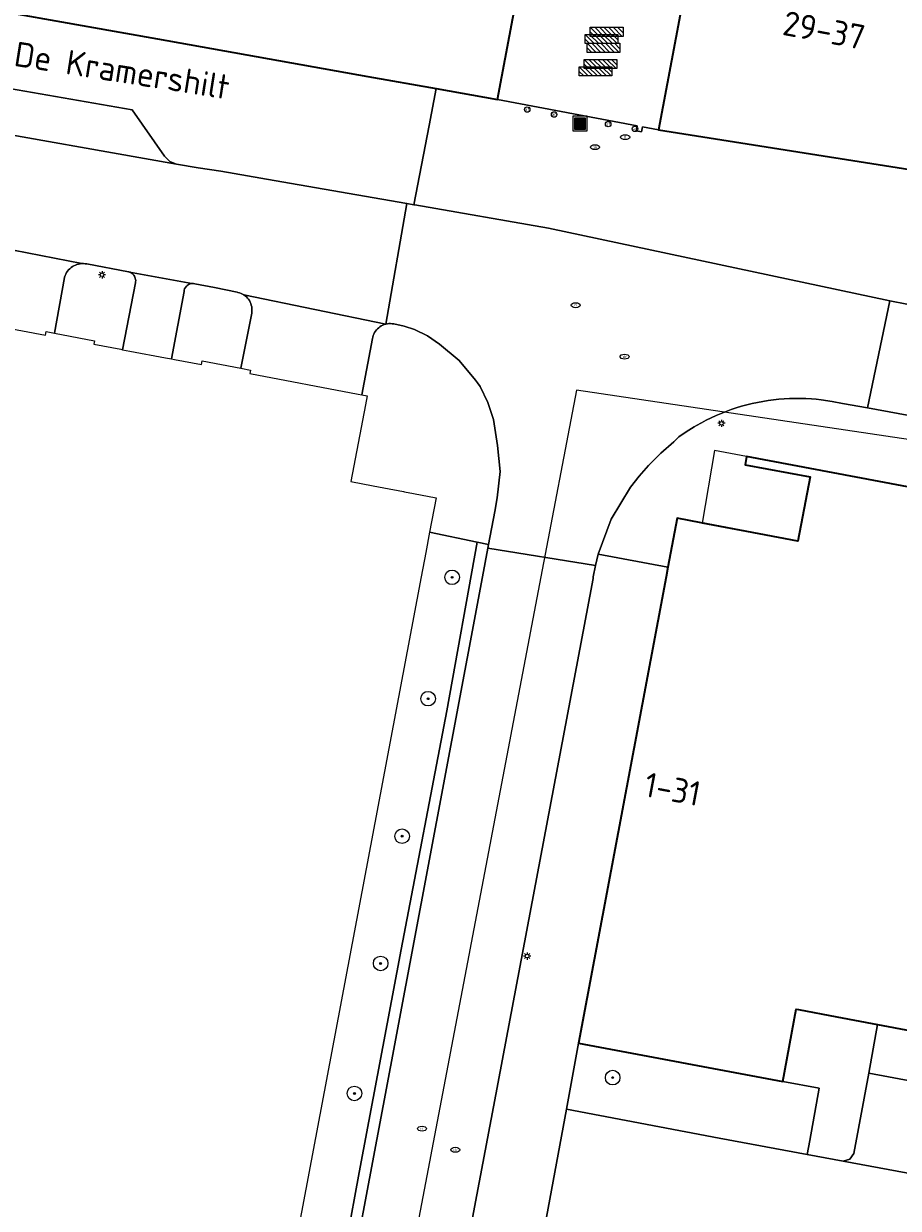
# Model space of a CAD drawing. Header units: metres. Extents: x 152610 to 160096, y 456114 to 462495.
# Tile 347 of 656: x 157721 to 157769, y 459965 to 460030. Entities that reach past the tile are written whole.
import ezdxf
from ezdxf.enums import TextEntityAlignment as Align

# ---------------------------------------------------------------- set-up
doc = ezdxf.new("R2010")
doc.units = ezdxf.units.M
doc.header["$LTSCALE"] = 0.5
doc.layers.get('0').update_dxf_attribs({"linetype": 'CONTINUOUS'})
for name, color, linetype, lineweight in [('B-PV-GR-BEPLANTING_CULTUUR_BODEMBEDEKKER-GV', 251, 'CONTINUOUS', 18), ('B-PV-GR-BEPLANTING_CULTUUR_HEESTERS-GV', 251, 'CONTINUOUS', 18), ('B-PV-GR-BOOM-S', 251, 'CONTINUOUS', 25), ('B-PV-GR-HAAG-GV', 251, 'CONTINUOUS', 13), ('B-PV-IE-MEUBILAIR-S', 251, 'CONTINUOUS', 25), ('B-PV-IE-MEUBILAIR_WEGMEUBILAIR-S', 251, 'CONTINUOUS', 25), ('B-PV-IE-MEUBILAIR_WEGMEUBILAIR_AFVALBAK-S', 251, 'CONTINUOUS', 25), ('B-PV-KW-KUNSTWERK_DUIKER-G', 251, 'CONTINUOUS', 18), ('B-PV-OG-BEBOUWING-GV', 6, 'CONTINUOUS', 35), ('B-PV-OG-BEBOUWING-T18', 1, 'CONTINUOUS', 18), ('B-PV-OG-BEBOUWING_OVERBOUWING-GV', 251, 'CONTINUOUS', 18), ('B-PV-OG-TOPOGRAFIE-T18', 1, 'CONTINUOUS', 18), ('B-PV-VH-ONVERHARD_ZAND-GV', 251, 'CONTINUOUS', 18), ('B-PV-VH-OPENVERHARDING_BETONSTRAATSTEEN-GV', 251, 'CONTINUOUS', 18), ('B-PV-VH-OPENVERHARDING_TEGEL-GV', 251, 'CONTINUOUS', 18)]:
    doc.layers.add(name, color=color, linetype=linetype, lineweight=lineweight)
doc.styles.add('NLCS-ISO', font='NLCS-ISO.ttf')
doc.styles.add('NLCS-ISO-M750-T18', font='NLCS-ISO.ttf', dxfattribs={"height": 1.35})

# ---------------------------------------------------------------- blocks, each defined once
blk = doc.blocks.new('SIE-WEG_AFVALBAK-SO')
h = blk.add_hatch(color=256)
h.dxf.hatch_style = 1
h.paths.add_polyline_path([(-1.5, -1.5), (1.5, -1.5), (1.5, 1.5), (-1.5, 1.5)])
for points in [[(-2, -2), (2, -2), (2, 2), (-2, 2)], [(-1.5, -1.5), (1.5, -1.5), (1.5, 1.5), (-1.5, 1.5)]]:
    blk.add_lwpolyline(points, close=True)
blk = doc.blocks.new('SIE-MEUBILAIR_PAAL_LICHTMAST-SO')
for points in [[(-0.62, 0), (-1, 0)], [(-0.71, 0.71), (-0.44, 0.44)], [(0, 1), (0, 0.62)], [(0.44, 0.44), (0.71, 0.71)], [(1, 0), (0.62, 0)], [(-0.71, -0.71), (-0.44, -0.44)], [(0, -0.62), (0, -1)], [(0.44, -0.44), (0.71, -0.71)]]:
    blk.add_lwpolyline(points)
blk.add_circle((0, 0), 0.5)
blk = doc.blocks.new('SIE-MEUBILAIR_PAAL_AFSLUITPAAL-SO')
blk.add_circle((0, 0), 0.75)
at = {"style": 'NLCS-ISO'}
blk.add_text('af', height=0.75, dxfattribs=at).set_placement((0, 0.05), align=Align.MIDDLE_CENTER)
blk = doc.blocks.new('SIE-MEUBILAIR_PUT_DRAINAGEPUT-SO')
blk.add_ellipse((0, 0), major_axis=(1.25, 0), ratio=0.54)
at = {"style": 'NLCS-ISO'}
blk.add_text('dr', height=0.75, dxfattribs=at).set_placement((0.03, 0), align=Align.MIDDLE_CENTER)
blk = doc.blocks.new('SIE-MEUBILAIR_PUT_RIOOLPUT-SO')
blk.add_ellipse((0, 0), major_axis=(1.25, 0), ratio=0.54)
at = {"style": 'NLCS-ISO'}
blk.add_text('ri', height=0.75, dxfattribs=at).set_placement((-0.04, 0.07), align=Align.MIDDLE_CENTER)
blk = doc.blocks.new('SIE-MEUBILAIR_PUT_BRANDKRAAN-SO')
blk.add_ellipse((0, 0), major_axis=(1.25, 0), ratio=0.54)
at = {"style": 'NLCS-ISO'}
blk.add_text('bk', height=0.75, dxfattribs=at).set_placement((0.03, 0), align=Align.MIDDLE_CENTER)
blk = doc.blocks.new('SIE-WEG_FIETSREK-SO')
for p, q in [((-4.5, 1.25), (-2, -1.25)), ((-4.5, 0), (-3.25, -1.25)), ((-3.25, 1.25), (-0.75, -1.25)), ((-2, 1.25), (0.5, -1.25)), ((-0.75, 1.25), (1.75, -1.25)), ((0.5, 1.25), (3, -1.25)), ((1.76, 1.25), (4.26, -1.25)), ((3.01, 1.25), (4.5, -0.24)), ((4.26, 1.25), (4.5, 1.01))]:
    blk.add_line(p, q)
at = {"flags": 128}
blk.add_lwpolyline([(4.51, -1.25), (-4.51, -1.25), (-4.51, 1.25), (4.51, 1.25), (4.51, -1.25)], close=True, dxfattribs=at)
blk = doc.blocks.new('SGR-BOOM_GBKN-SO')
at = {"linetype": 'ByBlock', "lineweight": 18}
h = blk.add_hatch(color=0, dxfattribs=at)
h.dxf.hatch_style = 1
edge = h.paths.add_edge_path()
edge.add_arc((0, 0), 0.25, 0, 360)
at = {"color": 0, "linetype": 'ByBlock', "lineweight": 18}
for radius in [2, 0.25]:
    blk.add_circle((0, 0), radius, dxfattribs=at)
at = {"color": 0, "linetype": 'ByBlock', "lineweight": 18, "style": 'NLCS-ISO'}
blk.add_attdef('SOORT', (2.5, 0), '', height=1.5, dxfattribs=at)

msp = doc.modelspace()

# ---------------------------------------------------------------- linework, layer by layer
at = {"layer": 'B-PV-GR-BEPLANTING_CULTUUR_BODEMBEDEKKER-GV', "flags": 128}
msp.add_lwpolyline([(157745.53, 460001.909), (157742.914, 460002.455), (157742.706, 460001.347), (157742.452, 460000), (157729.079, 459929.018), (157728.514, 459926.021), (157728.71, 459925.984), (157731.331, 459926.496), (157732.787, 459934.21), (157735.031, 459946.122), (157737.021, 459956.228), (157739.048, 459967.309), (157741.364, 459979.545), (157743.861, 459992.647)], close=True, dxfattribs=at)
at = {"layer": 'B-PV-GR-BEPLANTING_CULTUUR_HEESTERS-GV', "flags": 128}
msp.add_lwpolyline([(157776.743, 459973.704), (157767.504, 459975.44), (157767.027, 459972.77), (157779.282, 459970.485)], dxfattribs=at)
msp.add_lwpolyline([(157762.299, 459972.317), (157751.095, 459974.422), (157750.426, 459970.788), (157758.816, 459969.201), (157763.641, 459968.3), (157763.784, 459969.07), (157764.307, 459971.94)], close=True, dxfattribs=at)
at = {"layer": 'B-PV-GR-HAAG-GV', "flags": 128}
msp.add_lwpolyline([(157746.152, 460001.78), (157745.53, 460001.909), (157743.861, 459992.647), (157741.364, 459979.545), (157739.048, 459967.309), (157737.021, 459956.228), (157735.031, 459946.122), (157732.787, 459934.21), (157731.331, 459926.496), (157731.962, 459926.619), (157732.225, 459926.67), (157734.878, 459941.597), (157737.707, 459956.878), (157740.761, 459973.114), (157745.817, 460000), (157746.114, 460001.582)], close=True, dxfattribs=at)
at = {"layer": 'B-PV-KW-KUNSTWERK_DUIKER-G', "flags": 128}
for points in [[(157833.215, 460025.061), (157824.757, 460019.094), (157812.228, 460009.443), (157802.401, 460002.607), (157750.975, 460010.24), (157749.024, 460000)], [(157749.024, 460000), (157733.536, 459918.705)]]:
    msp.add_lwpolyline(points, dxfattribs=at)
at = {"layer": 'B-PV-OG-BEBOUWING-GV', "flags": 128}
for points in [[(157758.752, 460041.923), (157755.487, 460024.539), (157774.829, 460021.486)], [(157714.734, 460031.88), (157727.981, 460029.519), (157739.531, 460027.46), (157743.279, 460026.792), (157746.65, 460026.192), (157747.719, 460031.933)]]:
    msp.add_lwpolyline(points, dxfattribs=at)
msp.add_lwpolyline([(157782.152, 460002.496), (157760.314, 460006.598), (157760.231, 460006.156), (157763.798, 460005.486), (157763.137, 460001.967), (157757.82, 460002.966), (157756.503, 460003.214), (157755.998, 460000.528), (157755.899, 460000), (157751.095, 459974.422), (157762.299, 459972.317), (157763.043, 459976.278), (157763.17, 459976.254), (157765.263, 459975.861), (157767.504, 459975.44), (157776.743, 459973.704), (157776.826, 459974.146), (157776.541, 459974.2), (157781.364, 459999.874), (157781.388, 460000), (157781.784, 460002.107), (157782.069, 460002.054)], close=True, dxfattribs=at)
at = {"layer": 'B-PV-OG-BEBOUWING_OVERBOUWING-GV', "flags": 128}
msp.add_lwpolyline([(157760.314, 460006.598), (157758.558, 460006.928), (157757.871, 460002.956), (157763.137, 460001.967), (157763.798, 460005.486), (157760.231, 460006.156)], close=True, dxfattribs=at)
at = {"layer": 'B-PV-VH-ONVERHARD_ZAND-GV', "flags": 128}
msp.add_lwpolyline([(157746.152, 460001.78), (157745.53, 460001.909), (157743.861, 459992.647), (157741.364, 459979.545), (157739.048, 459967.309), (157737.021, 459956.228), (157735.031, 459946.122), (157732.787, 459934.21), (157731.331, 459926.496), (157731.962, 459926.619), (157732.225, 459926.67), (157734.878, 459941.597), (157737.707, 459956.878), (157740.761, 459973.114), (157745.817, 460000), (157746.114, 460001.582)], close=True, dxfattribs=at)
at = {"layer": 'B-PV-VH-OPENVERHARDING_BETONSTRAATSTEEN-GV', "flags": 128}
for points in [[(157747.719, 460031.933), (157746.65, 460026.192), (157754.301, 460024.761), (157754.249, 460024.47), (157754.55, 460024.415), (157754.602, 460024.705), (157755.487, 460024.539), (157758.752, 460041.923)], [(157717.03, 460024.774), (157729.021, 460022.648), (157728.652, 460022.803), (157728.37, 460023.087), (157726.586, 460025.626), (157706.378, 460029.142)], [(157774.829, 460021.486), (157755.487, 460024.539), (157754.602, 460024.705), (157754.55, 460024.415), (157754.249, 460024.47), (157754.301, 460024.761), (157746.65, 460026.192), (157743.279, 460026.792), (157742.888, 460024.772), (157742.045, 460020.423), (157742.103, 460020.413), (157749.439, 460019.135), (157768.177, 460015.145), (157769.109, 460014.968)], [(157715.552, 460018.81), (157723.826, 460017.192), (157723.917, 460017.193), (157724.008, 460017.186), (157724.098, 460017.171), (157726.395, 460016.746), (157726.416, 460016.74), (157726.446, 460016.729), (157729.872, 460016.094), (157729.903, 460016.096), (157729.964, 460016.094), (157730.025, 460016.083), (157731.107, 460015.874), (157732.348, 460015.624), (157732.397, 460015.614), (157732.483, 460015.591), (157732.566, 460015.56), (157732.646, 460015.522), (157732.722, 460015.477), (157740.512, 460013.874), (157741.665, 460020.489), (157734.379, 460021.759), (157731.453, 460022.256), (157730.218, 460022.449), (157729.021, 460022.648), (157717.03, 460024.774)], [(157715.896, 460014.386), (157721.832, 460013.268), (157721.869, 460013.465), (157722.331, 460013.378), (157722.879, 460016.436), (157722.883, 460016.451), (157722.913, 460016.537), (157722.951, 460016.62), (157722.995, 460016.7), (157723.046, 460016.775), (157723.104, 460016.846), (157723.168, 460016.911), (157723.237, 460016.971), (157723.311, 460017.024), (157723.39, 460017.071), (157723.472, 460017.11), (157723.557, 460017.142), (157723.645, 460017.167), (157723.735, 460017.183), (157723.826, 460017.192), (157715.552, 460018.81)], [(157769.109, 460014.968), (157768.177, 460015.145), (157766.948, 460009.269), (157770.32, 460008.662)], [(157743.655, 459956.174), (157745.382, 459965.41), (157746.558, 459971.604), (157747.025, 459974.117), (157751.891, 459999.92), (157751.896, 459999.96), (157751.903, 460000), (157752.014, 460000.619), (157746.114, 460001.582), (157745.817, 460000), (157740.761, 459973.114), (157737.707, 459956.878)], [(157772.83, 459966.603), (157765.609, 459967.943), (157763.641, 459968.3), (157758.816, 459969.201), (157750.426, 459970.788), (157749.333, 459964.861)]]:
    msp.add_lwpolyline(points, dxfattribs=at)
for points in [[(157705.39, 460033.391), (157704.875, 460030.729), (157705.228, 460030.227), (157705.721, 460029.509), (157706.007, 460029.25), (157706.378, 460029.142), (157726.586, 460025.626), (157728.37, 460023.087), (157728.652, 460022.803), (157729.021, 460022.648), (157730.218, 460022.449), (157731.453, 460022.256), (157734.379, 460021.759), (157741.665, 460020.489), (157742.045, 460020.423), (157742.888, 460024.772), (157743.279, 460026.792), (157739.531, 460027.46), (157727.981, 460029.519), (157714.734, 460031.88), (157708.735, 460032.949), (157708.706, 460032.792), (157708.411, 460032.847)], [(157766.948, 460009.269), (157768.177, 460015.145), (157749.439, 460019.135), (157742.103, 460020.413), (157742.045, 460020.423), (157741.665, 460020.489), (157740.512, 460013.874), (157740.598, 460013.891), (157740.686, 460013.9), (157740.774, 460013.902), (157740.862, 460013.895), (157740.94, 460013.883), (157740.949, 460013.881), (157741.527, 460013.76), (157742.088, 460013.576), (157742.806, 460013.23), (157743.464, 460012.78), (157744.536, 460011.876), (157745.436, 460010.8), (157745.541, 460010.649), (157745.683, 460010.443), (157746.112, 460009.566), (157746.422, 460008.641), (157746.648, 460007.219), (157746.792, 460005.779), (157746.623, 460004.342), (157746.491, 460003.585), (157746.152, 460001.78), (157746.114, 460001.582), (157752.014, 460000.619), (157752.016, 460000.628), (157752.165, 460001.249), (157752.883, 460003.168), (157753.946, 460004.92), (157754.422, 460005.532), (157754.932, 460006.115), (157755.603, 460006.79), (157756.321, 460007.416), (157756.59, 460007.678), (157757.003, 460007.964), (157757.429, 460008.23), (157757.574, 460008.315), (157757.834, 460008.46), (157758.098, 460008.598), (157758.366, 460008.729), (157758.637, 460008.853), (157758.912, 460008.969), (157759.189, 460009.078), (157759.469, 460009.179), (157759.752, 460009.273), (157760.038, 460009.36), (157760.325, 460009.438), (157760.615, 460009.509), (157760.906, 460009.572), (157761.199, 460009.627), (157761.493, 460009.675), (157761.788, 460009.714), (157762.085, 460009.746), (157762.382, 460009.769), (157762.679, 460009.785), (157762.977, 460009.792), (157763.275, 460009.792), (157763.573, 460009.783), (157763.871, 460009.767), (157764.143, 460009.745), (157764.415, 460009.717), (157765.004, 460009.631), (157765.587, 460009.514)], [(157729.872, 460016.094), (157726.446, 460016.729), (157726.476, 460016.718), (157726.533, 460016.689), (157726.586, 460016.652), (157726.634, 460016.61), (157726.676, 460016.562), (157726.712, 460016.508), (157726.741, 460016.451), (157726.762, 460016.391), (157726.777, 460016.328), (157726.783, 460016.264), (157726.781, 460016.2), (157726.771, 460016.137), (157726.069, 460012.469), (157726.461, 460012.396), (157728.426, 460012.025), (157728.745, 460011.965), (157729.439, 460015.661), (157729.441, 460015.679), (157729.452, 460015.74), (157729.472, 460015.799), (157729.498, 460015.854), (157729.532, 460015.906), (157729.572, 460015.953), (157729.618, 460015.994), (157729.668, 460016.029), (157729.723, 460016.057), (157729.781, 460016.078), (157729.841, 460016.091)], [(157740.512, 460013.874), (157732.722, 460015.477), (157732.794, 460015.424), (157732.861, 460015.366), (157732.922, 460015.302), (157732.978, 460015.233), (157733.027, 460015.159), (157733.069, 460015.081), (157733.104, 460014.999), (157733.131, 460014.915), (157733.151, 460014.828), (157733.162, 460014.74), (157733.166, 460014.652), (157733.162, 460014.563), (157733.15, 460014.475), (157732.549, 460011.452), (157733.092, 460011.35), (157733.055, 460011.154), (157738.99, 460010.035), (157739.203, 460009.995), (157739.784, 460013.073), (157739.801, 460013.16), (157739.826, 460013.244), (157739.858, 460013.326), (157739.898, 460013.405), (157739.944, 460013.48), (157739.997, 460013.551), (157740.057, 460013.616), (157740.122, 460013.675), (157740.192, 460013.729), (157740.267, 460013.776), (157740.345, 460013.816), (157740.427, 460013.848)], [(157779.282, 459970.485), (157767.027, 459972.77), (157766.205, 459968.357), (157765.982, 459968.042), (157765.609, 459967.943), (157772.83, 459966.603), (157778.841, 459965.504), (157778.552, 459965.728), (157778.455, 459966.08)]]:
    msp.add_lwpolyline(points, close=True, dxfattribs=at)
at = {"layer": 'B-PV-VH-OPENVERHARDING_TEGEL-GV', "flags": 128}
for points in [[(157724.008, 460017.186), (157723.917, 460017.193), (157723.826, 460017.192), (157723.735, 460017.183), (157723.645, 460017.167), (157723.557, 460017.142), (157723.472, 460017.11), (157723.39, 460017.071), (157723.311, 460017.024), (157723.237, 460016.971), (157723.168, 460016.911), (157723.104, 460016.846), (157723.046, 460016.775), (157722.995, 460016.7), (157722.951, 460016.62), (157722.913, 460016.537), (157722.883, 460016.451), (157722.879, 460016.436), (157722.331, 460013.378), (157724.532, 460012.963), (157724.495, 460012.766), (157725.969, 460012.488), (157726.069, 460012.469), (157726.771, 460016.137), (157726.781, 460016.2), (157726.783, 460016.264), (157726.777, 460016.328), (157726.762, 460016.391), (157726.741, 460016.451), (157726.712, 460016.508), (157726.676, 460016.562), (157726.634, 460016.61), (157726.586, 460016.652), (157726.533, 460016.689), (157726.476, 460016.718), (157726.446, 460016.729), (157726.416, 460016.74), (157726.395, 460016.746), (157724.098, 460017.171)], [(157729.964, 460016.094), (157729.903, 460016.096), (157729.872, 460016.094), (157729.841, 460016.091), (157729.781, 460016.078), (157729.723, 460016.057), (157729.668, 460016.029), (157729.618, 460015.994), (157729.572, 460015.953), (157729.532, 460015.906), (157729.498, 460015.854), (157729.472, 460015.799), (157729.452, 460015.74), (157729.441, 460015.679), (157729.439, 460015.661), (157728.745, 460011.965), (157728.917, 460011.933), (157730.391, 460011.655), (157730.428, 460011.852), (157732.549, 460011.452), (157733.15, 460014.475), (157733.162, 460014.563), (157733.166, 460014.652), (157733.162, 460014.74), (157733.151, 460014.828), (157733.131, 460014.915), (157733.104, 460014.999), (157733.069, 460015.081), (157733.027, 460015.159), (157732.978, 460015.233), (157732.922, 460015.302), (157732.861, 460015.366), (157732.794, 460015.424), (157732.722, 460015.477), (157732.646, 460015.522), (157732.566, 460015.56), (157732.483, 460015.591), (157732.397, 460015.614), (157732.348, 460015.624), (157731.107, 460015.874), (157730.025, 460016.083)], [(157740.862, 460013.895), (157740.774, 460013.902), (157740.686, 460013.9), (157740.598, 460013.891), (157740.512, 460013.874), (157740.427, 460013.848), (157740.345, 460013.816), (157740.267, 460013.776), (157740.192, 460013.729), (157740.122, 460013.675), (157740.057, 460013.616), (157739.997, 460013.551), (157739.944, 460013.48), (157739.898, 460013.405), (157739.858, 460013.326), (157739.826, 460013.244), (157739.801, 460013.16), (157739.784, 460013.073), (157739.203, 460009.995), (157739.481, 460009.943), (157739.389, 460009.451), (157738.593, 460005.226), (157739.821, 460004.994), (157740.411, 460004.883), (157741.492, 460004.68), (157741.541, 460004.67), (157742.032, 460004.578), (157743.27, 460004.344), (157742.914, 460002.455), (157745.53, 460001.909), (157746.152, 460001.78), (157746.491, 460003.585), (157746.623, 460004.342), (157746.792, 460005.779), (157746.648, 460007.219), (157746.422, 460008.641), (157746.112, 460009.566), (157745.683, 460010.443), (157745.541, 460010.649), (157745.436, 460010.8), (157744.536, 460011.876), (157743.464, 460012.78), (157742.806, 460013.23), (157742.088, 460013.576), (157741.527, 460013.76), (157740.949, 460013.881), (157740.94, 460013.883)], [(157763.17, 459976.254), (157763.043, 459976.278), (157762.299, 459972.317), (157764.307, 459971.94), (157763.784, 459969.07), (157763.641, 459968.3), (157765.609, 459967.943), (157765.982, 459968.042), (157766.205, 459968.357), (157767.027, 459972.77), (157767.504, 459975.44), (157765.263, 459975.861)]]:
    msp.add_lwpolyline(points, close=True, dxfattribs=at)
for points in [[(157770.32, 460008.662), (157766.948, 460009.269), (157765.587, 460009.514), (157765.004, 460009.631), (157764.415, 460009.717), (157764.143, 460009.745), (157763.871, 460009.767), (157763.573, 460009.783), (157763.275, 460009.792), (157762.977, 460009.792), (157762.679, 460009.785), (157762.382, 460009.769), (157762.085, 460009.746), (157761.788, 460009.714), (157761.493, 460009.675), (157761.199, 460009.627), (157760.906, 460009.572), (157760.615, 460009.509), (157760.325, 460009.438), (157760.038, 460009.36), (157759.752, 460009.273), (157759.469, 460009.179), (157759.189, 460009.078), (157758.912, 460008.969), (157758.637, 460008.853), (157758.366, 460008.729), (157758.098, 460008.598), (157757.834, 460008.46), (157757.574, 460008.315), (157757.429, 460008.23), (157757.003, 460007.964), (157756.59, 460007.678), (157756.321, 460007.416), (157755.603, 460006.79), (157754.932, 460006.115), (157754.422, 460005.532), (157753.946, 460004.92), (157752.883, 460003.168), (157752.165, 460001.249), (157755.998, 460000.528), (157756.503, 460003.214), (157757.82, 460002.966), (157763.137, 460001.967), (157763.798, 460005.486), (157760.231, 460006.156), (157760.314, 460006.598), (157782.152, 460002.496)], [(157749.333, 459964.861), (157750.426, 459970.788), (157751.095, 459974.422), (157755.899, 460000), (157755.998, 460000.528), (157752.165, 460001.249), (157752.016, 460000.628), (157752.014, 460000.619), (157751.903, 460000), (157751.896, 459999.96), (157751.891, 459999.92), (157747.025, 459974.117), (157746.558, 459971.604), (157745.382, 459965.41), (157743.655, 459956.174)]]:
    msp.add_lwpolyline(points, dxfattribs=at)

# ---------------------------------------------------------------- block references
at = {"layer": 'B-PV-GR-BOOM-S', "xscale": 0.2, "yscale": 0.2, "zscale": 0.2}
for p in [(157744.15, 459999.977), (157742.833, 459993.316), (157741.406, 459985.771), (157740.229, 459978.789), (157752.965, 459972.523), (157738.792, 459971.653)]:
    msp.add_blockref('SGR-BOOM_GBKN-SO', p, dxfattribs=at)
at = {"layer": 'B-PV-IE-MEUBILAIR-S', "xscale": 0.2, "yscale": 0.2, "zscale": 0.2}
for name, p in [('SIE-MEUBILAIR_PAAL_AFSLUITPAAL-SO', (157748.274, 460025.646)), ('SIE-MEUBILAIR_PAAL_AFSLUITPAAL-SO', (157749.748, 460025.373)), ('SIE-MEUBILAIR_PAAL_AFSLUITPAAL-SO', (157752.717, 460024.848)), ('SIE-MEUBILAIR_PAAL_AFSLUITPAAL-SO', (157754.191, 460024.582)), ('SIE-MEUBILAIR_PUT_RIOOLPUT-SO', (157753.652, 460024.13)), ('SIE-MEUBILAIR_PUT_BRANDKRAAN-SO', (157751.992, 460023.582)), ('SIE-MEUBILAIR_PAAL_LICHTMAST-SO', (157724.935, 460016.579)), ('SIE-MEUBILAIR_PUT_RIOOLPUT-SO', (157750.938, 460014.908)), ('SIE-MEUBILAIR_PUT_DRAINAGEPUT-SO', (157753.616, 460012.084)), ('SIE-MEUBILAIR_PAAL_LICHTMAST-SO', (157758.932, 460008.427)), ('SIE-MEUBILAIR_PAAL_LICHTMAST-SO', (157748.269, 459979.194)), ('SIE-MEUBILAIR_PUT_RIOOLPUT-SO', (157742.503, 459969.72)), ('SIE-MEUBILAIR_PUT_DRAINAGEPUT-SO', (157744.327, 459968.564))]:
    msp.add_blockref(name, p, dxfattribs=at)
at = {"layer": 'B-PV-IE-MEUBILAIR_WEGMEUBILAIR-S', "xscale": 0.2, "yscale": 0.2, "zscale": 0.2}
for p in [(157752.635, 460029.911), (157752.352, 460029.513), (157752.464, 460029.031), (157752.023, 460027.737), (157752.298, 460028.143)]:
    msp.add_blockref('SIE-WEG_FIETSREK-SO', p, dxfattribs=at)
at = {"layer": 'B-PV-IE-MEUBILAIR_WEGMEUBILAIR_AFVALBAK-S', "xscale": 0.2, "yscale": 0.2, "zscale": 0.2}
msp.add_blockref('SIE-WEG_AFVALBAK-SO', (157751.169, 460024.877), dxfattribs=at)

# ---------------------------------------------------------------- texts
at = {"layer": 'B-PV-OG-BEBOUWING-T18', "style": 'NLCS-ISO-M750-T18'}
for s, p in [('29-37', (157764.565, 460030.004)), ('1-31', (157756.256, 459988.356))]:
    msp.add_text(s, height=1.35, rotation=349.3, dxfattribs=at).set_placement(p, align=Align.MIDDLE)
at = {"layer": 'B-PV-OG-TOPOGRAFIE-T18', "style": 'NLCS-ISO-M750-T18'}
msp.add_text('De Kramershilt', height=1.35, rotation=351, dxfattribs=at).set_placement((157726.039, 460027.791), align=Align.MIDDLE)

doc.saveas('drawing.dxf')
